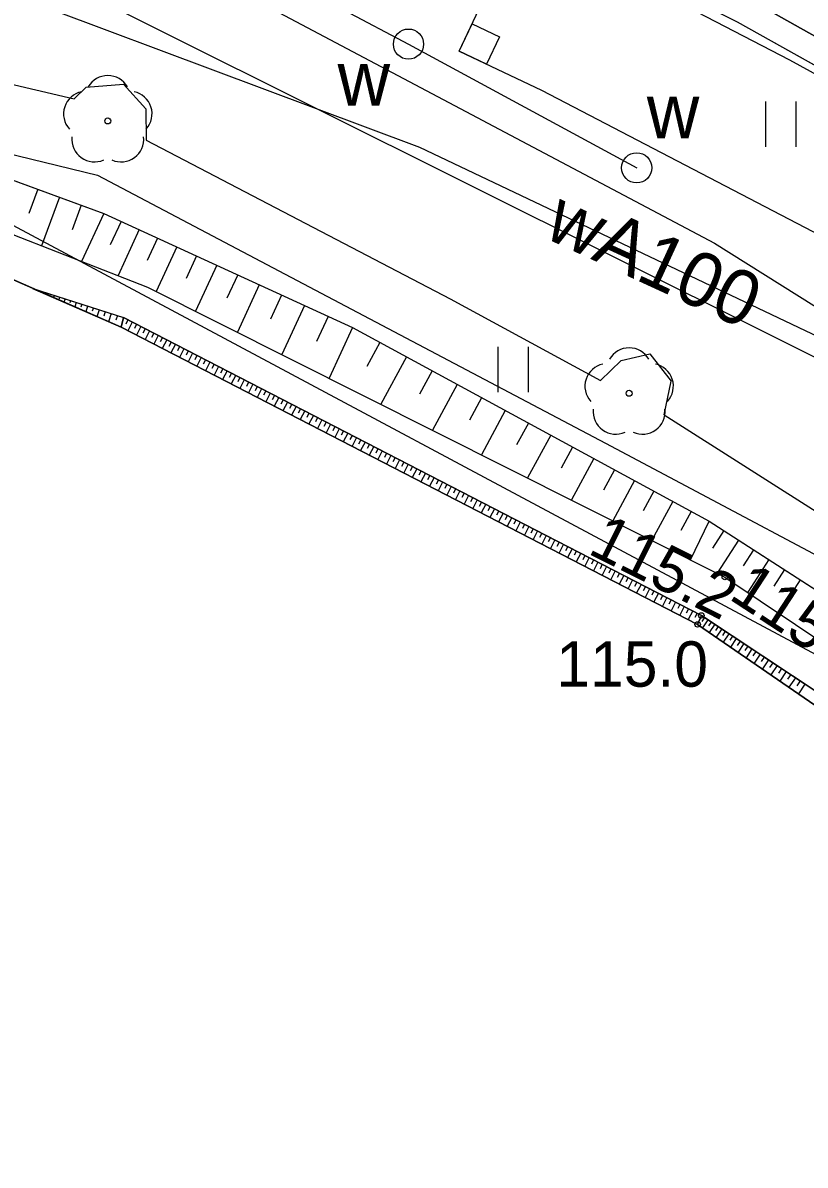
# Model space of a CAD drawing. Extents: x 6434771 to 6436222, y 5663454 to 5664782.
# Drawn here: x 6434941.02 to 6434953.97, y 5664024.77 to 5664043.67 of the extents above; entities that cross this region are included whole.
import ezdxf

# ---------------------------------------------------------------- set-up
doc = ezdxf.new("R2010")
doc.units = 0
for name, color, linetype in [('Warstwa 1', 7, 'Continuous'), ('Warstwa 10', 7, 'Continuous'), ('Warstwa 11', 7, 'Continuous'), ('Warstwa 12', 7, 'Continuous'), ('Warstwa 13', 7, 'Continuous'), ('Warstwa 2', 7, 'Continuous'), ('Warstwa 20', 7, 'Continuous'), ('Warstwa 21', 7, 'Continuous'), ('Warstwa 33', 7, 'Continuous'), ('Warstwa 4', 7, 'Continuous'), ('Warstwa 5', 7, 'Continuous'), ('Warstwa 6', 7, 'Continuous'), ('Warstwa 7', 7, 'Continuous'), ('Warstwa 8', 7, 'Continuous'), ('Warstwa 9', 7, 'Continuous')]:
    doc.layers.add(name, color=color, linetype=linetype)

msp = doc.modelspace()

# ---------------------------------------------------------------- linework, layer by layer
at = {"layer": 'Warstwa 1'}
for p, q in [((6434951.952, 5664044.671), (6434980.58, 5664028.593)), ((6434951.952, 5664044.671), (6434980.58, 5664028.593)), ((6434940.056, 5664040.747), (6434955.627, 5664032.428))]:
    msp.add_line(p, q, dxfattribs=at)
at = {"layer": 'Warstwa 10'}
for p, q in [((6434937.253, 5664041.569), (6434943.086, 5664039.298)), ((6434940.24, 5664041.293), (6434942.361, 5664040.517)), ((6434941.27, 5664040.915), (6434941.125, 5664040.517)), ((6434941.627, 5664040.785), (6434941.333, 5664039.981)), ((6434941.99, 5664040.653), (6434941.841, 5664040.246)), ((6434942.361, 5664040.517), (6434941.996, 5664039.723)), ((6434942.361, 5664040.517), (6434946.478, 5664038.627)), ((6434942.649, 5664040.385), (6434942.47, 5664039.996)), ((6434942.947, 5664040.248), (6434942.598, 5664039.488)), ((6434943.253, 5664040.107), (6434943.082, 5664039.736)), ((6434943.569, 5664039.963), (6434943.231, 5664039.226)), ((6434943.894, 5664039.813), (6434943.723, 5664039.439)), ((6434944.231, 5664039.658), (6434943.882, 5664038.899)), ((6434944.578, 5664039.499), (6434944.4, 5664039.113)), ((6434943.086, 5664039.298), (6434952.639, 5664034.502)), ((6434944.935, 5664039.336), (6434944.574, 5664038.551)), ((6434941.184, 5664039.276), (6434942.648, 5664038.634)), ((6434941.184, 5664039.276), (6434942.69, 5664038.793)), ((6434941.282, 5664039.245), (6434941.279, 5664039.235)), ((6434941.368, 5664039.217), (6434941.362, 5664039.198)), ((6434941.455, 5664039.189), (6434941.45, 5664039.173)), ((6434941.542, 5664039.161), (6434941.531, 5664039.124)), ((6434941.632, 5664039.133), (6434941.623, 5664039.102)), ((6434941.722, 5664039.104), (6434941.704, 5664039.048)), ((6434945.303, 5664039.166), (6434945.12, 5664038.768)), ((6434941.813, 5664039.075), (6434941.802, 5664039.037)), ((6434941.906, 5664039.045), (6434941.882, 5664038.97)), ((6434942, 5664039.015), (6434941.984, 5664038.968)), ((6434942.094, 5664038.984), (6434942.064, 5664038.89)), ((6434942.19, 5664038.953), (6434942.173, 5664038.902)), ((6434942.287, 5664038.922), (6434942.25, 5664038.808)), ((6434945.683, 5664038.992), (6434945.311, 5664038.181)), ((6434942.386, 5664038.891), (6434942.362, 5664038.814)), ((6434942.487, 5664038.859), (6434942.443, 5664038.723)), ((6434942.587, 5664038.826), (6434942.562, 5664038.749)), ((6434942.69, 5664038.793), (6434942.648, 5664038.634)), ((6434942.648, 5664038.634), (6434942.69, 5664038.793)), ((6434946.074, 5664038.812), (6434945.885, 5664038.4)), ((6434946.478, 5664038.627), (6434946.093, 5664037.789)), ((6434946.478, 5664038.627), (6434952.38, 5664035.426)), ((6434946.93, 5664038.382), (6434946.715, 5664037.983)), ((6434947.37, 5664038.143), (6434946.945, 5664037.36)), ((6434947.797, 5664037.912), (6434947.588, 5664037.528)), ((6434948.211, 5664037.687), (6434947.801, 5664036.931)), ((6434948.614, 5664037.468), (6434948.413, 5664037.097)), ((6434949.007, 5664037.255), (6434948.61, 5664036.525)), ((6434949.388, 5664037.048), (6434949.194, 5664036.689)), ((6434949.76, 5664036.847), (6434949.376, 5664036.14)), ((6434950.121, 5664036.651), (6434949.932, 5664036.303)), ((6434950.471, 5664036.462), (6434950.1, 5664035.777)), ((6434950.812, 5664036.277), (6434950.629, 5664035.94)), ((6434951.143, 5664036.097), (6434950.784, 5664035.434)), ((6434951.466, 5664035.922), (6434951.289, 5664035.596)), ((6434951.779, 5664035.752), (6434951.43, 5664035.109)), ((6434952.084, 5664035.586), (6434951.912, 5664035.27)), ((6434952.071, 5664034.787), (6434952.38, 5664035.426)), ((6434952.38, 5664035.426), (6434958.066, 5664031.766)), ((6434952.62, 5664035.271), (6434952.433, 5664034.98)), ((6434952.865, 5664035.114), (6434952.513, 5664034.566)), ((6434953.113, 5664034.954), (6434952.94, 5664034.685)), ((6434953.367, 5664034.791), (6434953.018, 5664034.249)), ((6434953.625, 5664034.624), (6434953.448, 5664034.352)), ((6434952.639, 5664034.502), (6434957.589, 5664031.182)), ((6434953.887, 5664034.456), (6434953.531, 5664033.904))]:
    msp.add_line(p, q, dxfattribs=at)
at = {"layer": 'Warstwa 11'}
msp.add_lwpolyline([(6434966.756, 5664003.6), (6434966.415, 5664007.644), (6434965.276, 5664011.028), (6434962.407, 5664016.883), (6434961.412, 5664023.136), (6434959.23, 5664027.952), (6434956.702, 5664030.613), (6434952.189, 5664033.718), (6434942.648, 5664038.634), (6434938.947, 5664040.259), (6434935.85, 5664038.056), (6434933.246, 5664036.108), (6434929.415, 5664035.234), (6434925.755, 5664033.559), (6434924.242, 5664028.377), (6434923.988, 5664023.91), (6434923.741, 5664023.373), (6434924.496, 5664011.353), (6434925.122, 5664008.575), (6434925.857, 5664004.846)], dxfattribs=at)
for centre in [(6434942.429, 5664042.046), (6434951.056, 5664037.542)]:
    msp.add_circle(centre, 0.05, dxfattribs=at)
for centre, start, end in [((6434942.429, 5664042.421), 30.1471, 149.8529), ((6434942.072, 5664042.162), 102.1471, 221.8529), ((6434942.786, 5664042.162), 318.1471, 77.8529), ((6434942.209, 5664041.743), 174.1471, 293.8529), ((6434942.649, 5664041.743), 246.1471, 5.8529), ((6434951.056, 5664037.917), 30.1471, 149.8529), ((6434950.699, 5664037.658), 102.1471, 221.8529), ((6434951.413, 5664037.658), 318.1471, 77.8529), ((6434950.836, 5664037.239), 174.1471, 293.8529), ((6434951.276, 5664037.239), 246.1471, 5.8529)]:
    msp.add_arc(centre, 0.375, start, end, dxfattribs=at)
at = {"layer": 'Warstwa 12'}
for points in [[(6434925.581, 5664050.171), (6434926.56, 5664049.719), (6434929.515, 5664048.423), (6434931.415, 5664047.59), (6434933.064, 5664050.74), (6434934.911, 5664049.797), (6434936.274, 5664049.101), (6434940.886, 5664046.765), (6434942.081, 5664046.134), (6434947.405, 5664043.316), (6434951.181, 5664041.27)], [(6434924.809, 5664048.81), (6434930.739, 5664046.248), (6434938.087, 5664045.169), (6434947.585, 5664041.614), (6434960.352, 5664035.549), (6434967.024, 5664026.498), (6434969.107, 5664021.852), (6434976.011, 5664009.728), (6434981.103, 5663994.095), (6434983.23, 5663981.509), (6434983.428, 5663980.457), (6434983.606, 5663978.684), (6434986.797, 5663964.645), (6434990.011, 5663952.113)], [(6434916.87, 5664040.657), (6434919.588, 5664040.514), (6434924.045, 5664039.35), (6434927.322, 5664041.55), (6434931.207, 5664042.783), (6434934.74, 5664042.98), (6434942.258, 5664041.148), (6434950.666, 5664036.716), (6434956.042, 5664033.861), (6434958.491, 5664032.141), (6434963.807, 5664027.637), (6434974.145, 5664019.101)]]:
    msp.add_lwpolyline(points, dxfattribs=at)
at = {"layer": 'Warstwa 13'}
for centre in [(6434952.639, 5664034.502), (6434952.251, 5664033.867), (6434952.189, 5664033.718)]:
    msp.add_circle(centre, 0.045, dxfattribs=at)
at = {"layer": 'Warstwa 2'}
for points in [[(6434948.898, 5664045.64), (6434952.842, 5664043.684), (6434957.661, 5664040.996), (6434958.65, 5664040.3)], [(6434921.661, 5664034.898), (6434922.705, 5664038.576), (6434924.532, 5664039.094), (6434926.338, 5664040.422), (6434928.301, 5664041.518), (6434930.459, 5664042.152), (6434933.603, 5664042.424), (6434935.842, 5664042.316), (6434938.067, 5664041.859), (6434940.24, 5664041.293), (6434942.361, 5664040.517), (6434946.478, 5664038.627), (6434952.38, 5664035.426), (6434958.066, 5664031.766), (6434964.917, 5664026.013)]]:
    msp.add_lwpolyline(points, dxfattribs=at)
at = {"layer": 'Warstwa 20'}
for p, q in [((6434940.24, 5664041.293), (6434942.361, 5664040.517)), ((6434942.361, 5664040.517), (6434946.478, 5664038.627)), ((6434941.184, 5664039.276), (6434942.69, 5664038.793)), ((6434946.478, 5664038.627), (6434952.38, 5664035.426)), ((6434952.38, 5664035.426), (6434958.066, 5664031.766))]:
    msp.add_line(p, q, dxfattribs=at)
msp.add_lwpolyline([(6434960.104, 5663994.36), (6434961.978, 5663995.497), (6434964.425, 5663998.568), (6434966.182, 5664001.617), (6434966.937, 5664003.658), (6434966.575, 5664007.652), (6434965.418, 5664011.176), (6434962.588, 5664017.021), (6434961.543, 5664023.174), (6434959.412, 5664028.11), (6434956.785, 5664030.862), (6434952.251, 5664033.867), (6434949.683, 5664035.19), (6434942.69, 5664038.793)], dxfattribs=at)
at = {"layer": 'Warstwa 21'}
for p, q in [((6434937.253, 5664041.569), (6434943.086, 5664039.298)), ((6434943.086, 5664039.298), (6434952.639, 5664034.502)), ((6434941.184, 5664039.276), (6434942.648, 5664038.634)), ((6434952.639, 5664034.502), (6434957.589, 5664031.182))]:
    msp.add_line(p, q, dxfattribs=at)
msp.add_lwpolyline([(6434959.587, 5663994.626), (6434961.932, 5663995.818), (6434964.397, 5663998.698), (6434966.084, 5664001.768), (6434966.756, 5664003.6), (6434966.415, 5664007.644), (6434965.276, 5664011.028), (6434962.407, 5664016.883), (6434961.412, 5664023.136), (6434959.23, 5664027.952), (6434956.702, 5664030.613), (6434952.189, 5664033.718), (6434942.648, 5664038.634)], dxfattribs=at)
at = {"layer": 'Warstwa 33'}
for p, q in [((6434948.245, 5664043.201), (6434949.262, 5664045.366)), ((6434949.262, 5664045.366), (6434953.708, 5664043.058)), ((6434948.245, 5664043.201), (6434949.606, 5664042.554)), ((6434953.708, 5664043.058), (6434958.031, 5664040.662)), ((6434949.606, 5664042.554), (6434954.362, 5664040.077))]:
    msp.add_line(p, q, dxfattribs=at)
msp.add_lwpolyline([(6434948.46, 5664043.652), (6434948.911, 5664043.437), (6434948.696, 5664042.986), (6434948.245, 5664043.201)], close=True, dxfattribs=at)
at = {"layer": 'Warstwa 4'}
for centre in [(6434947.405, 5664043.316), (6434951.181, 5664041.27)]:
    msp.add_circle(centre, 0.25, dxfattribs=at)
at = {"layer": 'Warstwa 5'}
for p, q in [((6434943.629, 5664044.704), (6434952.471, 5664040.023)), ((6434952.842, 5664043.684), (6434955.252, 5664042.34)), ((6434939.097, 5664043.063), (6434941.871, 5664042.413)), ((6434941.871, 5664042.413), (6434942.073, 5664042.602)), ((6434942.073, 5664042.602), (6434942.688, 5664042.656)), ((6434942.688, 5664042.656), (6434943.06, 5664042.244)), ((6434953.32, 5664041.617), (6434953.32, 5664042.367)), ((6434953.82, 5664041.617), (6434953.82, 5664042.367)), ((6434943.06, 5664042.244), (6434943.063, 5664041.725)), ((6434937.253, 5664041.569), (6434943.086, 5664039.298)), ((6434943.063, 5664041.725), (6434948.093, 5664039.101)), ((6434940.24, 5664041.293), (6434942.361, 5664040.517)), ((6434942.361, 5664040.517), (6434946.478, 5664038.627)), ((6434938.947, 5664040.259), (6434941.184, 5664039.277)), ((6434952.471, 5664040.023), (6434957.519, 5664036.849)), ((6434943.086, 5664039.298), (6434952.639, 5664034.502)), ((6434941.184, 5664039.277), (6434941.191, 5664039.274)), ((6434941.191, 5664039.274), (6434942.69, 5664038.793)), ((6434948.093, 5664039.101), (6434950.584, 5664037.751)), ((6434942.69, 5664038.793), (6434949.683, 5664035.19)), ((6434946.478, 5664038.627), (6434952.38, 5664035.426)), ((6434948.89, 5664037.559), (6434948.89, 5664038.309)), ((6434949.39, 5664037.559), (6434949.39, 5664038.309)), ((6434950.925, 5664038.082), (6434951.4, 5664038.193)), ((6434951.4, 5664038.193), (6434951.752, 5664037.743)), ((6434950.584, 5664037.751), (6434950.925, 5664038.082)), ((6434951.636, 5664037.182), (6434951.752, 5664037.743)), ((6434951.636, 5664037.182), (6434955.889, 5664034.478)), ((6434952.38, 5664035.426), (6434958.066, 5664031.766)), ((6434949.683, 5664035.19), (6434952.251, 5664033.867)), ((6434952.639, 5664034.502), (6434957.589, 5664031.182)), ((6434952.251, 5664033.867), (6434956.785, 5664030.862))]:
    msp.add_line(p, q, dxfattribs=at)
at = {"layer": 'Warstwa 6'}
msp.add_lwpolyline([(6435199.169, 5663878.85), (6435069.683, 5663952.11), (6435070.435, 5663958.091), (6435069.483, 5663961.233), (6435068.325, 5663963.837), (6435062.043, 5663974.514), (6435058.095, 5663979.622), (6435055.831, 5663981.839), (6435050.759, 5663985.791), (6435026.957, 5664002.35), (6434999.334, 5664017.996), (6434991.09, 5664022.666), (6434980.58, 5664028.593), (6434951.952, 5664044.671), (6434942.859, 5664049.431), (6434933.864, 5664054.041), (6434925.132, 5664058.117), (6434918.181, 5664061.441), (6434909.328, 5664065.359), (6434902.911, 5664068.147), (6434896.533, 5664070.874)], dxfattribs=at)
msp.add_lwpolyline([(6435026.957, 5664002.35), (6435050.759, 5663985.791), (6435055.831, 5663981.839), (6435058.095, 5663979.622), (6435062.043, 5663974.514), (6435068.325, 5663963.837), (6435069.483, 5663961.233), (6435070.435, 5663958.091), (6435069.683, 5663952.11), (6435120.043, 5663983.972), (6435070.884, 5664005.038), (6435011.285, 5664038.642), (6434957.736, 5664068.872), (6434942.859, 5664049.431), (6434951.952, 5664044.671), (6434980.58, 5664028.593), (6434991.09, 5664022.666), (6434999.334, 5664017.996)], close=True, dxfattribs=at)
at = {"layer": 'Warstwa 7'}
msp.add_lwpolyline([(6434932.526, 5664039.935), (6434932.833, 5664040.333), (6434937.258, 5664046.07), (6434937.622, 5664046.315), (6434938.316, 5664046.028), (6434960.883, 5664034.772), (6434973.659, 5664021.147), (6434974.001, 5664020.658), (6434974.526, 5664016.746), (6434981.103, 5663994.095), (6434983.279, 5663980.96)], dxfattribs=at)
at = {"layer": 'Warstwa 8'}
msp.add_line((6434952.842, 5664043.684), (6434957.661, 5664040.996), dxfattribs=at)
at = {"layer": 'Warstwa 9'}
for p, q in [((6434943.629, 5664044.704), (6434952.471, 5664040.023)), ((6434939.097, 5664043.063), (6434941.871, 5664042.413)), ((6434941.871, 5664042.413), (6434942.073, 5664042.602)), ((6434942.073, 5664042.602), (6434942.688, 5664042.656)), ((6434942.688, 5664042.656), (6434943.06, 5664042.244)), ((6434943.06, 5664042.244), (6434943.063, 5664041.725)), ((6434943.063, 5664041.725), (6434948.093, 5664039.101)), ((6434952.471, 5664040.023), (6434957.519, 5664036.849)), ((6434948.093, 5664039.101), (6434950.584, 5664037.751)), ((6434942.69, 5664038.793), (6434942.648, 5664038.634)), ((6434942.761, 5664038.756), (6434942.725, 5664038.685)), ((6434942.833, 5664038.719), (6434942.759, 5664038.576)), ((6434942.905, 5664038.683), (6434942.868, 5664038.611)), ((6434942.976, 5664038.646), (6434942.902, 5664038.503)), ((6434943.047, 5664038.609), (6434943.01, 5664038.537)), ((6434943.118, 5664038.572), (6434943.045, 5664038.429)), ((6434943.19, 5664038.536), (6434943.153, 5664038.465)), ((6434943.261, 5664038.499), (6434943.188, 5664038.356)), ((6434943.332, 5664038.462), (6434943.295, 5664038.391)), ((6434943.404, 5664038.425), (6434943.33, 5664038.282)), ((6434943.475, 5664038.389), (6434943.438, 5664038.317)), ((6434943.547, 5664038.352), (6434943.473, 5664038.209)), ((6434943.618, 5664038.315), (6434943.581, 5664038.243)), ((6434943.689, 5664038.278), (6434943.615, 5664038.135)), ((6434943.76, 5664038.241), (6434943.723, 5664038.17)), ((6434943.832, 5664038.205), (6434943.758, 5664038.062)), ((6434943.903, 5664038.168), (6434943.867, 5664038.097)), ((6434950.925, 5664038.082), (6434951.4, 5664038.193)), ((6434951.4, 5664038.193), (6434951.752, 5664037.743)), ((6434943.974, 5664038.132), (6434943.9, 5664037.988)), ((6434944.046, 5664038.095), (6434944.009, 5664038.023)), ((6434944.117, 5664038.058), (6434944.043, 5664037.915)), ((6434944.189, 5664038.021), (6434944.152, 5664037.949)), ((6434944.26, 5664037.984), (6434944.187, 5664037.841)), ((6434950.584, 5664037.751), (6434950.925, 5664038.082)), ((6434944.331, 5664037.947), (6434944.294, 5664037.876)), ((6434944.402, 5664037.91), (6434944.329, 5664037.767)), ((6434944.474, 5664037.874), (6434944.437, 5664037.803)), ((6434944.546, 5664037.838), (6434944.472, 5664037.695)), ((6434944.616, 5664037.801), (6434944.579, 5664037.729)), ((6434944.688, 5664037.764), (6434944.614, 5664037.621)), ((6434944.759, 5664037.727), (6434944.722, 5664037.655)), ((6434944.831, 5664037.69), (6434944.757, 5664037.547)), ((6434944.902, 5664037.653), (6434944.865, 5664037.582)), ((6434944.973, 5664037.616), (6434944.899, 5664037.473)), ((6434951.636, 5664037.182), (6434951.752, 5664037.743)), ((6434945.044, 5664037.58), (6434945.008, 5664037.508)), ((6434945.116, 5664037.544), (6434945.042, 5664037.401)), ((6434945.188, 5664037.507), (6434945.151, 5664037.435)), ((6434945.258, 5664037.47), (6434945.184, 5664037.327)), ((6434945.33, 5664037.433), (6434945.293, 5664037.362)), ((6434945.401, 5664037.396), (6434945.328, 5664037.253)), ((6434945.473, 5664037.359), (6434945.436, 5664037.288)), ((6434945.544, 5664037.322), (6434945.471, 5664037.179)), ((6434945.615, 5664037.286), (6434945.578, 5664037.214)), ((6434945.687, 5664037.249), (6434945.613, 5664037.106)), ((6434945.758, 5664037.213), (6434945.721, 5664037.141)), ((6434945.83, 5664037.176), (6434945.756, 5664037.033)), ((6434945.901, 5664037.139), (6434945.864, 5664037.068)), ((6434945.972, 5664037.102), (6434945.898, 5664036.959)), ((6434946.043, 5664037.065), (6434946.006, 5664036.994)), ((6434946.115, 5664037.029), (6434946.041, 5664036.885)), ((6434951.636, 5664037.182), (6434955.889, 5664034.478)), ((6434946.186, 5664036.992), (6434946.15, 5664036.92)), ((6434946.257, 5664036.955), (6434946.183, 5664036.812)), ((6434946.329, 5664036.918), (6434946.292, 5664036.846)), ((6434946.4, 5664036.881), (6434946.326, 5664036.738)), ((6434946.472, 5664036.845), (6434946.435, 5664036.774)), ((6434946.543, 5664036.808), (6434946.47, 5664036.665)), ((6434946.614, 5664036.771), (6434946.577, 5664036.7)), ((6434946.685, 5664036.735), (6434946.612, 5664036.592)), ((6434946.757, 5664036.698), (6434946.72, 5664036.626)), ((6434946.829, 5664036.661), (6434946.755, 5664036.518)), ((6434946.9, 5664036.624), (6434946.863, 5664036.552)), ((6434946.971, 5664036.587), (6434946.897, 5664036.444)), ((6434947.042, 5664036.55), (6434947.005, 5664036.479)), ((6434947.114, 5664036.514), (6434947.04, 5664036.371)), ((6434947.185, 5664036.478), (6434947.148, 5664036.406)), ((6434947.257, 5664036.441), (6434947.183, 5664036.298)), ((6434947.327, 5664036.404), (6434947.291, 5664036.332)), ((6434947.399, 5664036.367), (6434947.325, 5664036.224)), ((6434947.471, 5664036.33), (6434947.434, 5664036.259)), ((6434947.542, 5664036.293), (6434947.468, 5664036.15)), ((6434947.613, 5664036.256), (6434947.576, 5664036.185)), ((6434947.684, 5664036.219), (6434947.611, 5664036.076)), ((6434947.756, 5664036.183), (6434947.719, 5664036.111)), ((6434947.827, 5664036.147), (6434947.754, 5664036.004)), ((6434947.899, 5664036.11), (6434947.862, 5664036.038)), ((6434947.97, 5664036.073), (6434947.896, 5664035.93)), ((6434948.041, 5664036.036), (6434948.004, 5664035.965)), ((6434948.113, 5664035.999), (6434948.039, 5664035.856)), ((6434948.184, 5664035.962), (6434948.147, 5664035.891)), ((6434948.256, 5664035.926), (6434948.182, 5664035.782)), ((6434948.326, 5664035.889), (6434948.289, 5664035.817)), ((6434948.398, 5664035.852), (6434948.324, 5664035.709)), ((6434948.469, 5664035.815), (6434948.433, 5664035.743)), ((6434948.541, 5664035.779), (6434948.467, 5664035.636)), ((6434948.613, 5664035.742), (6434948.576, 5664035.671)), ((6434948.683, 5664035.705), (6434948.609, 5664035.562)), ((6434948.755, 5664035.668), (6434948.718, 5664035.597)), ((6434948.826, 5664035.632), (6434948.753, 5664035.489)), ((6434948.898, 5664035.595), (6434948.861, 5664035.523)), ((6434948.969, 5664035.558), (6434948.896, 5664035.415)), ((6434949.04, 5664035.521), (6434949.003, 5664035.449)), ((6434949.112, 5664035.484), (6434949.038, 5664035.341)), ((6434949.183, 5664035.448), (6434949.146, 5664035.377)), ((6434949.255, 5664035.411), (6434949.181, 5664035.268)), ((6434949.326, 5664035.375), (6434949.289, 5664035.303)), ((6434949.397, 5664035.338), (6434949.323, 5664035.195)), ((6434949.468, 5664035.301), (6434949.431, 5664035.229)), ((6434949.54, 5664035.264), (6434949.466, 5664035.121)), ((6434949.611, 5664035.227), (6434949.575, 5664035.156)), ((6434949.683, 5664035.19), (6434949.609, 5664035.047)), ((6434949.683, 5664035.19), (6434949.609, 5664035.047)), ((6434949.755, 5664035.153), (6434949.718, 5664035.082)), ((6434949.826, 5664035.116), (6434949.752, 5664034.973)), ((6434949.898, 5664035.08), (6434949.861, 5664035.008)), ((6434949.969, 5664035.043), (6434949.896, 5664034.9)), ((6434950.04, 5664035.006), (6434950.003, 5664034.934)), ((6434950.111, 5664034.969), (6434950.038, 5664034.826)), ((6434950.183, 5664034.933), (6434950.146, 5664034.862)), ((6434950.255, 5664034.896), (6434950.181, 5664034.753)), ((6434950.325, 5664034.859), (6434950.288, 5664034.788)), ((6434950.397, 5664034.823), (6434950.323, 5664034.679)), ((6434950.468, 5664034.786), (6434950.431, 5664034.714)), ((6434950.54, 5664034.749), (6434950.466, 5664034.606)), ((6434950.611, 5664034.712), (6434950.574, 5664034.64)), ((6434950.682, 5664034.675), (6434950.608, 5664034.532)), ((6434950.753, 5664034.638), (6434950.717, 5664034.567)), ((6434950.825, 5664034.602), (6434950.751, 5664034.459)), ((6434950.897, 5664034.565), (6434950.86, 5664034.494)), ((6434950.967, 5664034.529), (6434950.893, 5664034.386)), ((6434951.039, 5664034.492), (6434951.002, 5664034.42)), ((6434951.11, 5664034.455), (6434951.037, 5664034.312)), ((6434951.182, 5664034.418), (6434951.145, 5664034.346)), ((6434951.253, 5664034.381), (6434951.18, 5664034.238)), ((6434951.324, 5664034.344), (6434951.287, 5664034.273)), ((6434951.395, 5664034.307), (6434951.322, 5664034.164)), ((6434951.467, 5664034.272), (6434951.43, 5664034.2)), ((6434951.539, 5664034.235), (6434951.465, 5664034.092)), ((6434951.609, 5664034.198), (6434951.572, 5664034.126)), ((6434951.681, 5664034.161), (6434951.607, 5664034.018)), ((6434951.752, 5664034.124), (6434951.715, 5664034.053)), ((6434951.824, 5664034.087), (6434951.75, 5664033.944)), ((6434951.895, 5664034.05), (6434951.859, 5664033.979)), ((6434951.966, 5664034.013), (6434951.892, 5664033.87)), ((6434952.038, 5664033.977), (6434952.001, 5664033.905)), ((6434952.109, 5664033.941), (6434952.035, 5664033.798)), ((6434952.181, 5664033.904), (6434952.144, 5664033.832)), ((6434952.189, 5664033.718), (6434952.251, 5664033.867)), ((6434952.251, 5664033.867), (6434952.189, 5664033.718)), ((6434952.305, 5664033.831), (6434952.261, 5664033.765)), ((6434952.359, 5664033.795), (6434952.271, 5664033.662)), ((6434952.415, 5664033.758), (6434952.37, 5664033.692)), ((6434952.472, 5664033.721), (6434952.382, 5664033.585)), ((6434952.529, 5664033.684), (6434952.483, 5664033.615)), ((6434952.587, 5664033.645), (6434952.495, 5664033.507)), ((6434952.646, 5664033.605), (6434952.6, 5664033.536)), ((6434952.706, 5664033.565), (6434952.613, 5664033.427)), ((6434952.767, 5664033.526), (6434952.72, 5664033.455)), ((6434952.829, 5664033.484), (6434952.735, 5664033.342)), ((6434952.891, 5664033.442), (6434952.844, 5664033.371)), ((6434952.956, 5664033.4), (6434952.86, 5664033.257)), ((6434953.02, 5664033.358), (6434952.972, 5664033.285)), ((6434953.087, 5664033.314), (6434952.99, 5664033.167)), ((6434953.153, 5664033.269), (6434953.104, 5664033.196)), ((6434953.222, 5664033.224), (6434953.123, 5664033.075)), ((6434953.29, 5664033.178), (6434953.24, 5664033.104)), ((6434953.36, 5664033.132), (6434953.261, 5664032.981)), ((6434953.432, 5664033.085), (6434953.381, 5664033.008)), ((6434953.504, 5664033.037), (6434953.402, 5664032.883)), ((6434953.578, 5664032.988), (6434953.527, 5664032.911)), ((6434953.652, 5664032.938), (6434953.549, 5664032.782)), ((6434953.729, 5664032.888), (6434953.677, 5664032.81)), ((6434953.806, 5664032.837), (6434953.701, 5664032.678)), ((6434953.884, 5664032.785), (6434953.831, 5664032.705)), ((6434953.964, 5664032.732), (6434953.857, 5664032.571))]:
    msp.add_line(p, q, dxfattribs=at)
msp.add_lwpolyline([(6434966.937, 5664003.658), (6434966.575, 5664007.652), (6434965.418, 5664011.176), (6434962.588, 5664017.021), (6434961.543, 5664023.174), (6434959.412, 5664028.11), (6434956.785, 5664030.862), (6434952.251, 5664033.867), (6434949.683, 5664035.19), (6434942.69, 5664038.793), (6434942.648, 5664038.634), (6434952.189, 5664033.718), (6434956.702, 5664030.613), (6434959.23, 5664027.952), (6434961.412, 5664023.136), (6434962.407, 5664016.883), (6434965.276, 5664011.028), (6434966.415, 5664007.644), (6434966.756, 5664003.6)], dxfattribs=at)

# ---------------------------------------------------------------- texts
at = {"layer": 'Warstwa 13'}
for s, height, rotation, p in [('wA100', 0.9, 335.2834, (6434949.618, 5664040.13)), ('115.2', 0.75, 333.4328, (6434950.35, 5664034.9)), ('115.4', 0.75, 326.8438, (6434952.684, 5664034.152))]:
    msp.add_text(s, height=height, rotation=rotation, dxfattribs=at).set_placement(p)
msp.add_text('115.0', height=0.75, dxfattribs=at).set_placement((6434949.851, 5664032.688))
at = {"layer": 'Warstwa 5'}
for p in [(6434946.231, 5664042.297), (6434951.348, 5664041.758)]:
    msp.add_text('w', height=0.9, dxfattribs=at).set_placement(p)

doc.saveas('drawing.dxf')
